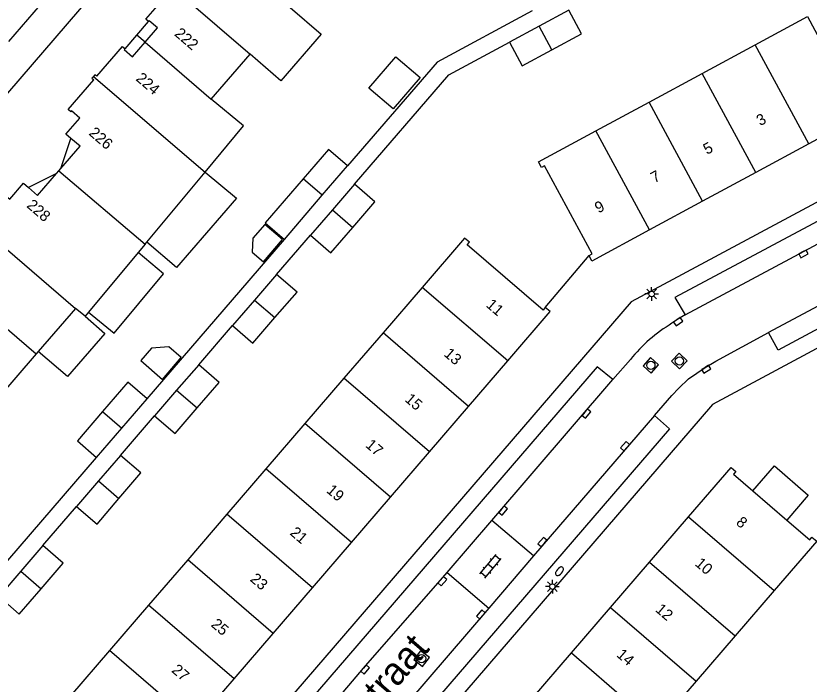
# Model space of a CAD drawing. Extents: x 124000 to 128010, y 398999 to 403000.
# Drawn here: x 127470.4 to 127542.2, y 400226.7 to 400287.3 of the extents above; entities that cross this region are included whole.
import ezdxf

# ---------------------------------------------------------------- set-up
doc = ezdxf.new("R2010")
doc.units = 0
for name, color, linetype in [('gg-afsc-erfafscheiding', 7, 'Continuous'), ('gg-anno-huisnummerreeks BGT', 7, 'Continuous'), ('gg-anno-openbare ruimte label', 7, 'Continuous'), ('gg-bbg-gedigitaliseerde bebouwing', 7, 'Continuous'), ('gg-bbg-gedigitaliseerde bijgebouw', 7, 'Continuous'), ('gg-bbg-hoofdgebouw', 7, 'Continuous'), ('gg-bbg-luifel en loopbrug', 7, 'Continuous'), ('gg-bbg-tussenscheiding', 7, 'Continuous'), ('gg-knt-verharding', 7, 'Continuous'), ('gg-knt-verharding nz', 7, 'Continuous'), ('gt-symb-brandkraan', 7, 'Continuous'), ('gt-symb-klinker verharding', 7, 'Continuous'), ('gt-symb-kolk', 7, 'Continuous'), ('gt-symb-lichtmast', 7, 'Continuous'), ('gt-symb-rioolschacht', 7, 'Continuous')]:
    doc.layers.add(name, color=color, linetype=linetype)

# ---------------------------------------------------------------- blocks, each defined once
blk = doc.blocks.new('gt0-KOLK')
at = {"layer": 'gt-symb-kolk'}
blk.add_lwpolyline([(0, 0), (0.375, 0), (0.375, 0.4), (-0.375, 0.4), (-0.375, 0), (0, 0)], dxfattribs=at)
blk = doc.blocks.new('gt0-RS')
at = {"layer": 'gt-symb-rioolschacht'}
blk.add_lwpolyline([(-0.5, -0.5), (0.5, -0.5), (0.5, 0.5), (-0.5, 0.5)], close=True, dxfattribs=at)
blk.add_circle((0, 0), 0.375, dxfattribs=at)
blk = doc.blocks.new('gt0-LMAST')
at = {"layer": 'gt-symb-lichtmast'}
for p, q in [((-0.182, 0.173), (-0.447, 0.438)), ((-0.005, 0.246), (-0.005, 0.621)), ((0.172, 0.173), (0.437, 0.438)), ((-0.255, -0.004), (-0.63, -0.004)), ((-0.182, -0.181), (-0.447, -0.446)), ((-0.005, -0.254), (-0.005, -0.629)), ((0.437, -0.446), (0.172, -0.181)), ((0.245, -0.004), (0.62, -0.004))]:
    blk.add_line(p, q, dxfattribs=at)
blk.add_circle((-0.005, -0.004), 0.25, dxfattribs=at)
blk = doc.blocks.new('gt0-BR')
at = {"layer": 'gt-symb-brandkraan'}
for centre, radius, start, end in [((-0.244, 0), 0.206, 107.56694, 252.43307), ((0.599, -2.664), 3, 106.89205, 107.56694), ((0, -0.691), 0.938, 73.10799, 106.89205), ((-0.599, -2.664), 3, 72.43309, 73.10799), ((0.244, 0), 0.206, 287.56695, 72.43309), ((0.599, 2.664), 3, 252.43307, 253.10797), ((0, 0.691), 0.938, 253.10797, 286.89206), ((-0.599, 2.664), 3, 286.89206, 287.56695)]:
    blk.add_arc(centre, radius, start, end, dxfattribs=at)
blk = doc.blocks.new('gt0-KL1')
at = {"layer": 'gt-symb-klinker verharding'}
for p, q in [((-1.15, 0.3), (1.15, 0.3)), ((-1, -0.3), (-1, 0.3)), ((-0.5, 0.3), (-0.5, 0.45)), ((0, -0.3), (0, 0.3)), ((0.5, 0.3), (0.5, 0.45)), ((1, -0.3), (1, 0.3)), ((-1.15, -0.3), (1.15, -0.3)), ((-0.5, -0.45), (-0.5, -0.3)), ((0.5, -0.45), (0.5, -0.3))]:
    blk.add_line(p, q, dxfattribs=at)

msp = doc.modelspace()

# ---------------------------------------------------------------- linework, layer by layer
at = {"layer": 'gg-afsc-erfafscheiding'}
for p, q in [((127482.25, 400252.592), (127494.676, 400267.02)), ((127493.97, 400263.841), (127497.034, 400267.393)), ((127518.295, 400260.853), (127522.266, 400265.564)), ((127486.917, 400255.663), (127489.987, 400259.222)), ((127479.842, 400247.46), (127482.933, 400251.043)), ((127464.087, 400231.506), (127477.677, 400247.284)), ((127472.811, 400239.291), (127475.866, 400242.836))]:
    msp.add_line(p, q, dxfattribs=at)
for points in [[(127517.099, 400287.708), (127508.506, 400283.066), (127500.398, 400273.67)], [(127501.018, 400272.01), (127509.57, 400281.921), (127515.046, 400284.879)]]:
    msp.add_lwpolyline(points, dxfattribs=at)
at = {"layer": 'gg-bbg-gedigitaliseerde bebouwing'}
for p, q in [((127488.062, 400279.719), (127491.573, 400283.796)), ((127482.223, 400266.78), (127487.492, 400273.119)), ((127482.059, 400266.583), (127482.223, 400266.78)), ((127482.059, 400266.583), (127481.427, 400265.823)), ((127481.427, 400265.823), (127476.953, 400260.44)), ((127475.771, 400260.771), (127472.396, 400256.872)), ((127476.633, 400260.055), (127475.771, 400260.771)), ((127476.953, 400260.44), (127476.633, 400260.055)), ((127472.396, 400256.872), (127472.2, 400256.646)), ((127472.2, 400256.646), (127468.632, 400252.524))]:
    msp.add_line(p, q, dxfattribs=at)
for points in [[(127495.214, 400288.024), (127498.008, 400285.618), (127494.367, 400281.39), (127491.573, 400283.796)], [(127487.492, 400273.119), (127490.969, 400277.302), (127488.062, 400279.719)]]:
    msp.add_lwpolyline(points, dxfattribs=at)
at = {"layer": 'gg-bbg-gedigitaliseerde bijgebouw'}
for p, q in [((127520.416, 400287.78), (127517.731, 400286.329)), ((127517.731, 400286.329), (127515.046, 400284.879)), ((127498.109, 400271.012), (127500.398, 400273.67)), ((127501.018, 400272.01), (127499.026, 400269.702)), ((127494.676, 400267.02), (127498.109, 400271.012)), ((127499.026, 400269.702), (127497.034, 400267.393)), ((127493.97, 400263.841), (127491.979, 400261.532)), ((127491.979, 400261.532), (127489.987, 400259.222)), ((127486.917, 400255.663), (127484.925, 400253.353)), ((127484.925, 400253.353), (127482.933, 400251.043)), ((127479.957, 400249.934), (127482.25, 400252.592)), ((127477.677, 400247.284), (127479.957, 400249.934)), ((127479.842, 400247.46), (127477.854, 400245.148)), ((127477.854, 400245.148), (127475.866, 400242.836)), ((127472.811, 400239.291), (127470.82, 400236.98)), ((127470.82, 400236.98), (127468.829, 400234.669))]:
    msp.add_line(p, q, dxfattribs=at)
for points in [[(127518.891, 400284.182), (127521.573, 400285.638), (127520.416, 400287.78)], [(127515.046, 400284.879), (127516.208, 400282.726), (127518.891, 400284.182)], [(127502.327, 400280.727), (127504.766, 400283.566), (127506.969, 400281.673), (127504.53, 400278.834), (127502.327, 400280.727)], [(127500.398, 400273.67), (127498.655, 400275.169), (127496.373, 400272.516)], [(127496.373, 400272.516), (127492.934, 400268.519), (127494.676, 400267.02)], [(127500.872, 400268.106), (127502.865, 400270.414), (127501.018, 400272.01)], [(127494.505, 400266.998), (127492.892, 400268.384), (127491.822, 400267.138), (127491.746, 400265.868), (127492.775, 400264.984), (127494.505, 400266.998)], [(127497.034, 400267.393), (127498.879, 400265.798), (127500.872, 400268.106)], [(127493.826, 400259.938), (127495.818, 400262.248), (127493.97, 400263.841)], [(127489.987, 400259.222), (127491.834, 400257.628), (127493.826, 400259.938)], [(127481.68, 400256.039), (127483.649, 400254.346), (127485.342, 400256.316), (127484.204, 400257.294), (127482.657, 400257.177), (127481.68, 400256.039)], [(127486.772, 400251.759), (127488.764, 400254.069), (127486.917, 400255.663)], [(127482.25, 400252.592), (127480.505, 400254.09), (127478.22, 400251.436)], [(127482.933, 400251.043), (127484.781, 400249.449), (127486.772, 400251.759)], [(127478.22, 400251.436), (127475.936, 400248.785), (127477.677, 400247.284)], [(127479.705, 400243.558), (127481.693, 400245.87), (127479.842, 400247.46)], [(127475.866, 400242.836), (127477.716, 400241.245), (127479.705, 400243.558)], [(127472.668, 400235.387), (127474.659, 400237.698), (127472.811, 400239.291)], [(127468.829, 400234.669), (127470.677, 400233.076), (127472.668, 400235.387)]]:
    msp.add_lwpolyline(points, dxfattribs=at)
at = {"layer": 'gg-bbg-hoofdgebouw'}
for p, q in [((127532.487, 400282.044), (127537.293, 400284.641)), ((127527.683, 400279.448), (127532.487, 400282.044)), ((127522.878, 400276.852), (127527.683, 400279.448)), ((127542.141, 400275.666), (127537.337, 400273.07)), ((127474.06, 400272.991), (127474.256, 400273.218)), ((127474.256, 400273.218), (127474.452, 400273.445)), ((127537.337, 400273.07), (127532.531, 400270.474)), ((127532.531, 400270.474), (127527.727, 400267.877)), ((127507.144, 400262.678), (127503.607, 400258.567)), ((127503.607, 400258.567), (127500.07, 400254.456)), ((127511.353, 400251.9), (127514.89, 400256.011)), ((127500.07, 400254.456), (127496.534, 400250.345)), ((127507.817, 400247.789), (127511.353, 400251.9)), ((127496.534, 400250.345), (127492.997, 400246.234)), ((127504.28, 400243.678), (127507.817, 400247.789)), ((127492.997, 400246.234), (127489.46, 400242.123)), ((127537.094, 400244.255), (127540.166, 400241.603)), ((127500.743, 400239.567), (127504.28, 400243.678)), ((127489.46, 400242.123), (127485.923, 400238.012)), ((127527.733, 400237.799), (127531.27, 400241.91)), ((127497.206, 400235.456), (127500.743, 400239.567)), ((127485.923, 400238.012), (127482.386, 400233.9)), ((127524.195, 400233.688), (127527.733, 400237.799)), ((127493.669, 400231.344), (127497.206, 400235.456)), ((127539.024, 400235.234), (127535.486, 400231.124)), ((127482.386, 400233.9), (127478.85, 400229.79)), ((127520.658, 400229.578), (127524.195, 400233.688)), ((127490.132, 400227.234), (127493.669, 400231.344)), ((127535.486, 400231.124), (127531.948, 400227.014)), ((127478.85, 400229.79), (127475.313, 400225.679)), ((127517.121, 400225.467), (127520.658, 400229.578)), ((127486.596, 400223.123), (127490.132, 400227.234)), ((127531.948, 400227.014), (127528.41, 400222.904))]:
    msp.add_line(p, q, dxfattribs=at)
for points in [[(127482.376, 400286.741), (127482.134, 400286.95), (127484.464, 400289.655)], [(127537.293, 400284.641), (127542.016, 400287.193), (127546.865, 400278.219), (127542.141, 400275.666)], [(127482.059, 400284.875), (127483.19, 400286.185), (127482.448, 400286.824), (127482.376, 400286.741)], [(127480.255, 400284.285), (127480.183, 400284.202), (127480.926, 400283.562), (127482.059, 400284.875)], [(127477.684, 400281.788), (127480.013, 400284.494), (127480.255, 400284.285)], [(127477.684, 400281.788), (127477.517, 400281.932), (127477.383, 400281.777)], [(127475.351, 400276.17), (127474.897, 400276.562), (127476.145, 400278.009), (127475.403, 400278.648), (127475.331, 400278.565), (127475.089, 400278.774), (127477.418, 400281.48)], [(127477.383, 400281.777), (127477.251, 400281.624), (127477.418, 400281.48)], [(127522.266, 400265.564), (127522.539, 400265.712), (127518.221, 400273.677), (127517.948, 400273.529), (127517.672, 400274.039), (127522.878, 400276.852)], [(127474.452, 400273.445), (127476.184, 400275.451), (127475.351, 400276.17)], [(127471.512, 400271.707), (127472.329, 400270.985), (127474.06, 400272.991)], [(127466.576, 400268.89), (127468.91, 400271.592), (127469.152, 400271.383), (127469.08, 400271.299), (127469.822, 400270.658), (127471.065, 400272.103), (127471.512, 400271.707)], [(127527.727, 400267.877), (127522.498, 400265.052), (127522.266, 400265.564)], [(127518.295, 400260.853), (127518.093, 400260.618), (127511.213, 400266.522), (127511.423, 400266.769), (127510.988, 400267.146), (127507.144, 400262.678)], [(127514.89, 400256.011), (127518.732, 400260.476), (127518.295, 400260.853)], [(127531.27, 400241.91), (127535.116, 400246.379), (127535.546, 400246.001), (127535.341, 400245.768), (127537.094, 400244.255)], [(127540.166, 400241.603), (127542.229, 400239.822), (127542.43, 400240.07), (127542.865, 400239.696), (127539.024, 400235.234)]]:
    msp.add_lwpolyline(points, dxfattribs=at)
at = {"layer": 'gg-bbg-luifel en loopbrug'}
for p, q in [((127481.316, 400285.513), (127482.376, 400286.741)), ((127480.255, 400284.285), (127481.316, 400285.513)), ((127482.059, 400284.875), (127481.316, 400285.513)), ((127474.452, 400273.445), (127475.351, 400276.17)), ((127474.06, 400272.991), (127471.512, 400271.707))]:
    msp.add_line(p, q, dxfattribs=at)
for points in [[(127487.492, 400273.119), (127490.328, 400270.762), (127484.897, 400264.471), (127482.223, 400266.78)], [(127476.953, 400260.44), (127479.26, 400258.522), (127483.734, 400263.905), (127481.427, 400265.823)], [(127476.633, 400260.055), (127478.421, 400258.511), (127475.037, 400254.592), (127472.396, 400256.872)], [(127537.094, 400244.255), (127539.027, 400246.501), (127542.103, 400243.855), (127540.166, 400241.603)]]:
    msp.add_lwpolyline(points, dxfattribs=at)
at = {"layer": 'gg-bbg-tussenscheiding'}
for p, q in [((127484.429, 400289.952), (127491.573, 400283.796)), ((127518.891, 400284.182), (127517.731, 400286.329)), ((127482.059, 400284.875), (127488.062, 400279.719)), ((127542.141, 400275.666), (127537.293, 400284.641)), ((127537.337, 400273.07), (127532.487, 400282.044)), ((127477.383, 400281.777), (127487.492, 400273.119)), ((127532.531, 400270.474), (127527.683, 400279.448)), ((127527.727, 400267.877), (127522.878, 400276.852)), ((127474.256, 400273.218), (127482.059, 400266.583)), ((127498.109, 400271.012), (127496.373, 400272.516)), ((127499.026, 400269.702), (127500.872, 400268.106)), ((127466.28, 400268.884), (127475.771, 400260.771)), ((127463.907, 400263.804), (127472.2, 400256.646)), ((127514.89, 400256.011), (127507.144, 400262.678)), ((127491.979, 400261.532), (127493.826, 400259.938)), ((127511.353, 400251.9), (127503.607, 400258.567)), ((127507.817, 400247.789), (127500.07, 400254.456)), ((127484.925, 400253.353), (127486.772, 400251.759)), ((127478.22, 400251.436), (127479.957, 400249.934)), ((127504.28, 400243.678), (127496.534, 400250.345)), ((127500.743, 400239.567), (127492.997, 400246.234)), ((127477.854, 400245.148), (127479.705, 400243.558)), ((127497.206, 400235.456), (127489.46, 400242.123)), ((127531.27, 400241.91), (127539.024, 400235.234)), ((127493.669, 400231.344), (127485.923, 400238.012)), ((127527.733, 400237.799), (127535.486, 400231.124)), ((127470.82, 400236.98), (127472.668, 400235.387)), ((127490.132, 400227.234), (127482.386, 400233.9)), ((127524.195, 400233.688), (127531.948, 400227.014)), ((127486.596, 400223.123), (127478.85, 400229.79)), ((127520.658, 400229.578), (127528.41, 400222.904))]:
    msp.add_line(p, q, dxfattribs=at)
at = {"layer": 'gg-knt-verharding'}
for p, q in [((127430.367, 400234.666), (127489.905, 400303.823)), ((127469.727, 400284.928), (127480.176, 400297.102)), ((127525.992, 400256.132), (127524.416, 400254.338)), ((127517.217, 400238.355), (127513.44, 400241.569)), ((127509.399, 400236.868), (127513.195, 400233.617))]:
    msp.add_line(p, q, dxfattribs=at)
for points in [[(127552.027, 400275.296), (127526.073, 400261.356), (127474.168, 400201.077)], [(127551.842, 400271.398), (127551.004, 400272.972), (127530.034, 400261.753), (127530.958, 400260.177)], [(127553.308, 400266.517), (127554.173, 400264.94), (127539.36, 400256.997), (127538.494, 400258.595)], [(127557.587, 400265.05), (127533.418, 400252.079), (127482.966, 400193.442)], [(127530.958, 400260.177), (127530.207, 400259.736), (127529.761, 400259.422)], [(127528.17, 400251.071), (127529.751, 400252.877), (127530.375, 400253.547), (127531.27, 400254.404), (127532.762, 400255.43), (127533.719, 400255.987), (127538.494, 400258.595)], [(127524.416, 400254.338), (127522.982, 400255.487), (127476.09, 400201.016), (127477.498, 400199.845)], [(127528.17, 400251.071), (127529.545, 400249.871), (127482.635, 400195.423), (127481.258, 400196.579)]]:
    msp.add_lwpolyline(points, dxfattribs=at)
msp.add_arc((127537.093, 400247.219), 14.236, 120.99792, 141.23818, dxfattribs=at)
at = {"layer": 'gg-knt-verharding nz'}
for p, q in [((127530.958, 400260.177), (127551.842, 400271.398)), ((127553.308, 400266.517), (127538.494, 400258.595)), ((127513.44, 400241.569), (127524.416, 400254.338)), ((127528.17, 400251.071), (127517.217, 400238.355)), ((127509.399, 400236.868), (127513.44, 400241.569)), ((127517.217, 400238.355), (127513.195, 400233.617)), ((127513.195, 400233.617), (127481.258, 400196.579))]:
    msp.add_line(p, q, dxfattribs=at)
msp.add_lwpolyline([(127477.498, 400199.845), (127478.019, 400200.492), (127484.995, 400208.493), (127493.32, 400218.152), (127501.837, 400228.195), (127509.399, 400236.868)], dxfattribs=at)

# ---------------------------------------------------------------- block references
at = {"layer": 'gt-symb-brandkraan', "rotation": 49.30067567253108}
msp.add_blockref('gt0-BR', (127519.576, 400236.969), dxfattribs=at)
at = {"layer": 'gt-symb-klinker verharding', "rotation": 50.11369966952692}
msp.add_blockref('gt0-KL1', (127513.335, 400237.424), dxfattribs=at)
at = {"layer": 'gt-symb-kolk'}
for p, rotation in [((127541.563, 400265.882), -151.71673512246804), ((127530.207, 400259.736), -144.84600822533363), ((127532.762, 400255.43), -148.1186482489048), ((127521.863, 400251.372), -130.6188015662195), ((127525.661, 400248.171), 49.1404997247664), ((127514.318, 400242.584), -130.7007448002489), ((127518.177, 400239.486), 49.255838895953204), ((127508.82, 400236.194), -131.148195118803), ((127512.61, 400232.928), 49.66603398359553), ((127501.837, 400228.195), -130.2968962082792)]:
    msp.add_blockref('gt0-KOLK', p, dxfattribs=dict(at, rotation=rotation))
at = {"layer": 'gt-symb-lichtmast'}
for p in [(127527.926, 400262.083), (127518.944, 400235.584)]:
    msp.add_blockref('gt0-LMAST', p, dxfattribs=at)
at = {"layer": 'gt-symb-rioolschacht'}
for p, rotation in [((127530.432, 400256.013), 46.620930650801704), ((127527.849, 400255.613), -132.24274648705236), ((127507.096, 400229.058), -127.56859202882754)]:
    msp.add_blockref('gt0-RS', p, dxfattribs=dict(at, rotation=rotation))

# ---------------------------------------------------------------- texts
at = {"layer": 'gg-anno-huisnummerreeks BGT'}
for s, rotation, p in [('222', 319.3, (127484.659, 400285.539)), ('224', 319.3, (127481.16, 400281.482)), ('3', 28.4, (127537.738, 400277.265)), ('226', 319.3, (127476.908, 400276.543)), ('5', 28.4, (127532.928, 400274.667)), ('7', 28.4, (127528.174, 400272.097)), ('228', 319.2, (127471.273, 400269.999)), ('9', 28.4, (127523.106, 400269.359)), ('11', 319.3, (127512.865, 400260.981)), ('13', 319.3, (127509.044, 400256.541)), ('15', 319.3, (127505.507, 400252.43)), ('17', 319.3, (127501.944, 400248.288)), ('19', 319.3, (127498.41, 400244.18)), ('8', 319.3, (127535.486, 400241.272)), ('21', 319.3, (127495.109, 400240.343)), ('10', 319.3, (127531.773, 400237.553)), ('23', 319.3, (127491.503, 400236.151)), ('12', 319.3, (127528.19, 400233.389)), ('25', 319.3, (127487.966, 400232.041)), ('14', 319.3, (127524.673, 400229.303)), ('27', 319.3, (127484.402, 400227.899))]:
    msp.add_text(s, height=1, rotation=rotation, dxfattribs=at).set_placement(p)
at = {"layer": 'gg-anno-openbare ruimte label'}
msp.add_text('Monnickendamstraat', height=2.5, rotation=49.3, dxfattribs=at).set_placement((127487.666, 400206.382))

doc.saveas('drawing.dxf')
